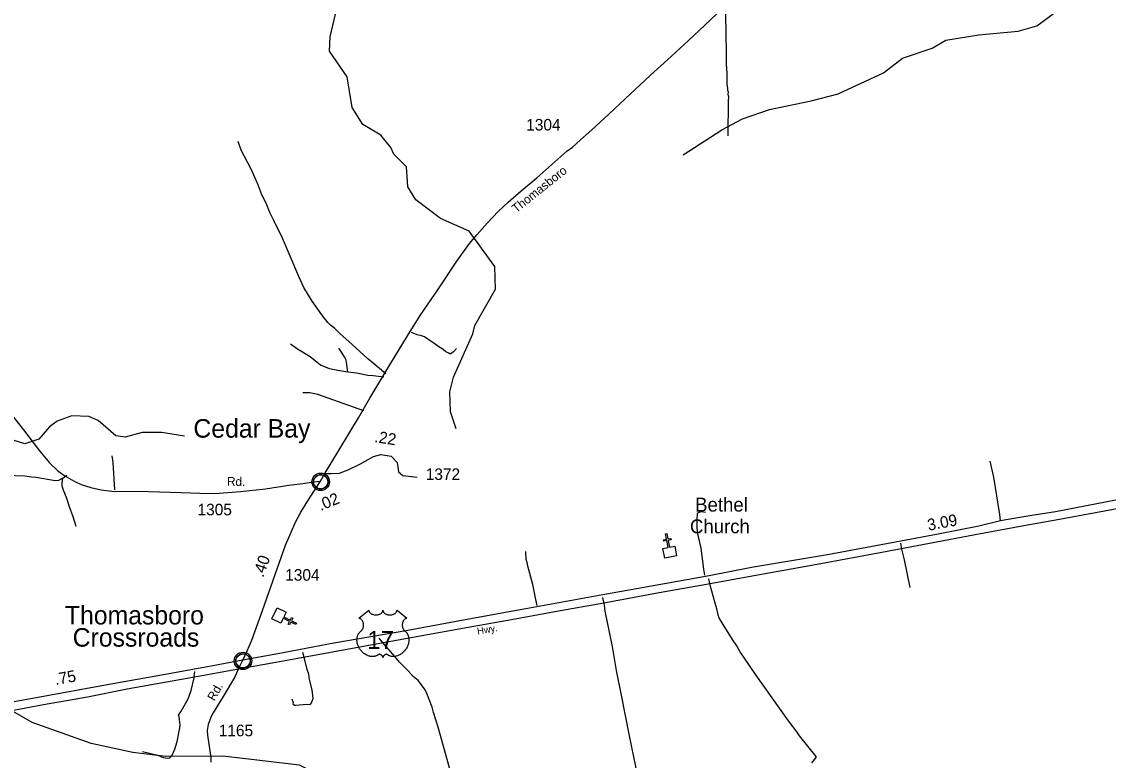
# Model space of a CAD drawing. Extents: x 2104537 to 2336408, y 34176 to 229611.
# Drawn here: x 2132514 to 2144249, y 67879 to 75855 of the extents above; entities that cross this region are included whole.
import ezdxf

# ---------------------------------------------------------------- set-up
doc = ezdxf.new("R2010")
doc.units = 0
for name, color, linetype in [('Exist Civil Demographics Community CELL', 7, 'Continuous'), ('Exist Civil Demographics Community Label', 7, 'Continuous'), ('Exist Cultural Church CELL', 7, 'Continuous'), ('Exist Cultural Church Label', 7, 'Continuous'), ('Exist Hydrographic Creek Single Shore', 7, 'Continuous'), ('Exist Hydrographic Misc Water Feature', 7, 'Continuous'), ('Exist Road Non-System Type 51', 7, 'Continuous'), ('Exist Road Primary US Divided Attributed', 7, 'Continuous'), ('Exist Road Primary US Label', 7, 'Continuous'), ('Exist Road Primary US Mileage Hundredths English Label', 7, 'Continuous'), ('Exist Road Primary US Shield CELL', 7, 'Continuous'), ('Exist Road Primary US Shield Number Label', 7, 'Continuous'), ('Exist Road Secondary Mileage Hundredths English Label', 7, 'Continuous'), ('Exist Road Secondary Type 51 Attributed', 7, 'Continuous'), ('Exist Road Secondary Type 51 Label', 7, 'Continuous'), ('Exist Road Secondary Type 51 Number Label', 7, 'Continuous')]:
    doc.layers.add(name, color=color, linetype=linetype)

msp = doc.modelspace()

# ---------------------------------------------------------------- linework, layer by layer
at = {"layer": 'Exist Civil Demographics Community CELL'}
for points in [[(2135666, 70899), (2135667, 70904), (2135669, 70911), (2135672, 70918), (2135674, 70924), (2135678, 70929), (2135682, 70935), (2135686, 70939), (2135690, 70944), (2135696, 70948), (2135701, 70952), (2135706, 70955), (2135711, 70957), (2135716, 70959), (2135722, 70961), (2135726, 70962), (2135731, 70963), (2135735, 70964), (2135742, 70964), (2135746, 70964), (2135752, 70964), (2135757, 70963), (2135762, 70962), (2135767, 70961), (2135772, 70959), (2135779, 70956), (2135785, 70952), (2135790, 70949), (2135795, 70945), (2135798, 70942), (2135802, 70937), (2135806, 70932), (2135809, 70928), (2135813, 70923), (2135815, 70918), (2135817, 70913), (2135819, 70908), (2135820, 70903), (2135821, 70897), (2135822, 70892), (2135822, 70886), (2135822, 70881), (2135821, 70875), (2135820, 70869), (2135818, 70863), (2135817, 70857), (2135814, 70852), (2135811, 70846), (2135808, 70841), (2135804, 70836), (2135800, 70832), (2135795, 70827), (2135790, 70822), (2135785, 70819), (2135781, 70817), (2135774, 70813), (2135767, 70811), (2135761, 70809), (2135754, 70808), (2135750, 70807), (2135745, 70807), (2135740, 70807), (2135735, 70808), (2135730, 70808), (2135724, 70810), (2135719, 70811), (2135714, 70813), (2135709, 70815), (2135705, 70817), (2135699, 70821), (2135693, 70825), (2135688, 70830), (2135684, 70835), (2135681, 70839), (2135678, 70843), (2135673, 70850), (2135672, 70853), (2135670, 70857), (2135667, 70866), (2135666, 70873), (2135665, 70878), (2135665, 70884), (2135665, 70889), (2135665, 70895)], [(2134826, 68964), (2134827, 68970), (2134829, 68976), (2134832, 68983), (2134835, 68989), (2134838, 68995), (2134842, 69000), (2134846, 69004), (2134850, 69009), (2134856, 69014), (2134861, 69017), (2134866, 69020), (2134871, 69023), (2134877, 69025), (2134882, 69027), (2134887, 69028), (2134892, 69029), (2134896, 69029), (2134902, 69030), (2134907, 69029), (2134912, 69029), (2134917, 69028), (2134922, 69027), (2134927, 69026), (2134932, 69024), (2134939, 69021), (2134945, 69018), (2134950, 69014), (2134955, 69010), (2134959, 69007), (2134963, 69003), (2134967, 68998), (2134970, 68993), (2134973, 68988), (2134975, 68983), (2134977, 68978), (2134979, 68973), (2134980, 68969), (2134981, 68962), (2134982, 68958), (2134982, 68952), (2134982, 68946), (2134981, 68940), (2134980, 68935), (2134979, 68929), (2134977, 68923), (2134975, 68918), (2134972, 68912), (2134968, 68906), (2134965, 68902), (2134961, 68897), (2134955, 68892), (2134950, 68888), (2134945, 68884), (2134941, 68882), (2134934, 68879), (2134927, 68876), (2134921, 68875), (2134914, 68873), (2134910, 68873), (2134905, 68873), (2134900, 68873), (2134896, 68873), (2134890, 68874), (2134884, 68875), (2134879, 68876), (2134874, 68878), (2134870, 68880), (2134866, 68882), (2134859, 68886), (2134853, 68891), (2134849, 68895), (2134844, 68900), (2134841, 68904), (2134838, 68908), (2134834, 68915), (2134832, 68919), (2134830, 68923), (2134828, 68931), (2134826, 68938), (2134826, 68943), (2134825, 68950), (2134825, 68954), (2134826, 68961)]]:
    msp.add_lwpolyline(points, close=True, dxfattribs=at)
for centre, radius in [((2135743, 70886), 94.3), ((2135743, 70886), 76.7), ((2134904, 68952), 94.3), ((2134904, 68952), 76.7)]:
    msp.add_circle(centre, radius, dxfattribs=at)
at = {"layer": 'Exist Cultural Church CELL'}
for points in [[(2139438, 70165), (2139494, 70176), (2139480, 70251), (2139448, 70244), (2139445, 70260), (2139477, 70266), (2139465, 70325), (2139481, 70328), (2139492, 70269), (2139524, 70275), (2139527, 70260), (2139495, 70254), (2139510, 70179), (2139567, 70190), (2139587, 70085), (2139459, 70060)], [(2135368, 69478), (2135343, 69427), (2135412, 69393), (2135426, 69422), (2135440, 69415), (2135426, 69386), (2135480, 69360), (2135473, 69345), (2135419, 69372), (2135405, 69343), (2135391, 69350), (2135405, 69379), (2135336, 69412), (2135311, 69361), (2135215, 69407), (2135272, 69525)]]:
    msp.add_lwpolyline(points, close=True, dxfattribs=at)
at = {"layer": 'Exist Hydrographic Creek Single Shore'}
msp.add_lwpolyline([(2138306, 67331), (2136389, 67398), (2135512, 67825), (2134687, 67923), (2134071, 67921), (2133712, 67961), (2133262, 68059), (2132627, 68287), (2131917, 68695), (2129839, 69601), (2128670, 70031), (2128420, 70088), (2127953, 70100)], dxfattribs=at)
at = {"layer": 'Exist Hydrographic Misc Water Feature'}
for points in [[(2137205, 71457), (2137146, 71642), (2137136, 71859), (2137177, 72015), (2137384, 72484), (2137408, 72575), (2137631, 72968), (2137622, 73211), (2137346, 73594), (2137037, 73731), (2136769, 73930), (2136685, 74072), (2136668, 74289), (2136534, 74423), (2136500, 74496), (2136391, 74629), (2136199, 74744), (2136081, 74927), (2136030, 75260), (2135837, 75536), (2135845, 75693), (2135943, 76111)], [(2139658, 74418), (2140074, 74686), (2140298, 74806), (2140589, 74906), (2141039, 74999), (2141330, 75075), (2141821, 75302), (2142028, 75462), (2142345, 75571), (2142494, 75656), (2142852, 75715), (2143277, 75753), (2143477, 75811), (2143859, 76096)], [(2134272, 71379), (2134022, 71420), (2133814, 71418), (2133631, 71369), (2133531, 71384), (2133338, 71548), (2133238, 71590), (2133055, 71600), (2132896, 71540), (2132813, 71480), (2132697, 71347), (2132548, 71298), (2131538, 71609)]]:
    msp.add_lwpolyline(points, dxfattribs=at)
at = {"layer": 'Exist Road Non-System Type 51'}
for p, q in [((2132956, 70924), (2133000, 70959)), ((2143086, 70465), (2143076, 70532)), ((2142020, 70157), (2142007, 70223)), ((2139890, 69877), (2139881, 69944)), ((2139930, 69839), (2139947, 69773)), ((2138080, 69549), (2138067, 69615)), ((2138805, 69570), (2138790, 69636)), ((2136424, 69138), (2136373, 69197)), ((2135568, 68978), (2135551, 69043))]:
    msp.add_line(p, q, dxfattribs=at)
for points in [[(2140144, 74622), (2140146, 75003), (2140150, 75039), (2140143, 75071), (2140146, 75095), (2140139, 75113), (2140139, 75139), (2140133, 75177), (2140131, 75295), (2140124, 75401), (2140126, 75517), (2140118, 75941), (2140103, 76003)], [(2136445, 72053), (2136288, 72187), (2136251, 72213), (2136082, 72370), (2135949, 72487), (2135891, 72545), (2135847, 72579), (2135821, 72605), (2135756, 72689), (2135650, 72838), (2135561, 72986), (2135505, 73103), (2135331, 73516), (2135238, 73710), (2135193, 73796), (2135153, 73896), (2135107, 73987), (2135062, 74101), (2134993, 74263), (2134885, 74468), (2134850, 74560)], [(2137208, 72325), (2137178, 72291), (2137142, 72266), (2137128, 72276), (2137094, 72290), (2137064, 72316), (2137008, 72352), (2136966, 72384), (2136924, 72407), (2136865, 72451), (2136831, 72463), (2136783, 72475), (2136725, 72498)], [(2136037, 72071), (2135927, 72087), (2135837, 72105), (2135741, 72146), (2135628, 72236), (2135492, 72319), (2135416, 72373)], [(2136037, 72071), (2136022, 72180), (2136017, 72199), (2136002, 72229), (2135974, 72277), (2135938, 72329)], [(2136425, 72015), (2136309, 72031), (2136251, 72034), (2136131, 72058), (2136037, 72071)], [(2136207, 71652), (2135712, 71830), (2135624, 71846), (2135548, 71848)], [(2133519, 70799), (2133502, 71095), (2133491, 71165)], [(2143076, 70532), (2143012, 70936), (2142973, 71108)], [(2132956, 70924), (2132911, 70902), (2132874, 70896), (2132668, 70933), (2132620, 70937), (2132548, 70947), (2132448, 70952), (2132398, 70962), (2132296, 70967)], [(2133103, 70405), (2133070, 70509), (2133030, 70617), (2133001, 70707), (2132965, 70796), (2132951, 70840), (2132951, 70870), (2132956, 70924)], [(2139881, 69944), (2139851, 70170), (2139814, 70340), (2139808, 70408), (2139808, 70484), (2139811, 70542), (2139816, 70552), (2139853, 70564), (2139899, 70559)], [(2138067, 69615), (2138057, 69669), (2138033, 69776), (2137980, 69974), (2137974, 70014), (2137962, 70046), (2137959, 70132)], [(2142109, 69744), (2142049, 70044), (2142020, 70157)], [(2139947, 69773), (2139998, 69579), (2140016, 69519), (2140032, 69449), (2140046, 69411), (2140087, 69344), (2140185, 69184), (2140242, 69104), (2140278, 69040), (2140316, 68980), (2140437, 68803), (2140793, 68305), (2140884, 68183), (2140910, 68143), (2141089, 67920), (2141089, 67908), (2141077, 67890), (2141043, 67850)], [(2139181, 67568), (2139148, 67812), (2139078, 68143), (2138990, 68583), (2138939, 68847), (2138894, 69106), (2138814, 69490), (2138808, 69554), (2138805, 69570)], [(2137237, 67409), (2137207, 67545), (2137132, 67797), (2137012, 68236), (2136961, 68394), (2136947, 68454), (2136890, 68600), (2136872, 68638), (2136854, 68666), (2136796, 68739), (2136743, 68783), (2136687, 68843), (2136595, 68940), (2136544, 69000), (2136426, 69135), (2136424, 69138)], [(2135430, 68541), (2135445, 68501), (2135441, 68489), (2135459, 68475), (2135469, 68475), (2135595, 68484), (2135617, 68482), (2135631, 68486), (2135643, 68500), (2135660, 68546), (2135650, 68640), (2135621, 68750), (2135613, 68810), (2135595, 68860), (2135568, 68978)], [(2133819, 67972), (2133983, 67935), (2134043, 67909), (2134091, 67903), (2134113, 67905), (2134139, 67934), (2134167, 68000), (2134191, 68080), (2134222, 68230), (2134224, 68260), (2134218, 68318), (2134213, 68352), (2134207, 68366), (2134235, 68410), (2134311, 68542), (2134342, 68634), (2134375, 68769)], [(2134375, 68769), (2134377, 68781), (2134382, 68839)]]:
    msp.add_lwpolyline(points, dxfattribs=at)
at = {"layer": 'Exist Road Primary US Divided Attributed'}
for points in [[(2134855, 68867), (2135219, 68931), (2135495, 68982), (2136205, 69110), (2136738, 69209), (2137336, 69315), (2137804, 69398), (2138271, 69484), (2138801, 69578), (2139397, 69689), (2139909, 69782), (2140442, 69878), (2141104, 69995), (2141802, 70128), (2142318, 70222), (2142812, 70316), (2143338, 70414), (2143683, 70477), (2144402, 70610), (2144891, 70701), (2145291, 70775), (2146032, 70915), (2146506, 71043)], [(2146506, 71043), (2146017, 70999), (2144894, 70791), (2144443, 70710), (2143677, 70561), (2143423, 70522), (2143227, 70489), (2143085, 70465), (2142849, 70407), (2142412, 70322), (2142010, 70246), (2141216, 70097), (2140395, 69960), (2139938, 69870), (2139354, 69766), (2138791, 69664), (2137959, 69515), (2137344, 69403), (2136685, 69282), (2135885, 69143), (2135278, 69027), (2134903, 68959)], [(2134903, 68959), (2134576, 68898), (2134084, 68810), (2133498, 68706), (2132630, 68547), (2132249, 68479), (2132053, 68443), (2131779, 68394), (2131697, 68376), (2131582, 68340), (2131493, 68304), (2131391, 68249), (2131287, 68186), (2131192, 68116), (2131077, 68023)], [(2131201, 67896), (2131308, 67980), (2131398, 68048), (2131482, 68102), (2131593, 68165), (2131695, 68209), (2131804, 68247), (2131926, 68290), (2132062, 68334), (2132172, 68366), (2132367, 68409), (2132749, 68481), (2133224, 68565), (2133651, 68651), (2134241, 68755), (2134678, 68835), (2134855, 68867)]]:
    msp.add_lwpolyline(points, dxfattribs=at)
at = {"layer": 'Exist Road Primary US Shield CELL'}
msp.add_lwpolyline([(2136263, 69500), (2136263, 69495), (2136264, 69490), (2136265, 69487), (2136267, 69482), (2136271, 69476), (2136277, 69470), (2136283, 69465), (2136287, 69462), (2136295, 69458), (2136303, 69455), (2136312, 69452), (2136321, 69450), (2136332, 69449), (2136342, 69449), (2136353, 69450), (2136365, 69452), (2136370, 69453), (2136377, 69456), (2136382, 69458), (2136389, 69461), (2136394, 69465), (2136398, 69468), (2136403, 69473), (2136408, 69479), (2136410, 69482), (2136411, 69485), (2136414, 69491), (2136414, 69494), (2136415, 69500), (2136415, 69495), (2136416, 69492), (2136416, 69489), (2136418, 69486), (2136420, 69481), (2136422, 69477), (2136427, 69472), (2136430, 69469), (2136433, 69467), (2136440, 69462), (2136448, 69458), (2136453, 69456), (2136457, 69454), (2136462, 69453), (2136468, 69451), (2136473, 69450), (2136479, 69449), (2136485, 69449), (2136489, 69449), (2136495, 69449), (2136501, 69449), (2136506, 69450), (2136512, 69451), (2136517, 69452), (2136523, 69454), (2136529, 69456), (2136534, 69458), (2136541, 69461), (2136546, 69465), (2136550, 69468), (2136555, 69472), (2136559, 69477), (2136562, 69481), (2136563, 69485), (2136565, 69489), (2136566, 69493), (2136567, 69497), (2136567, 69500), (2136673, 69415), (2136671, 69414), (2136665, 69411), (2136660, 69409), (2136653, 69404), (2136650, 69401), (2136647, 69398), (2136644, 69395), (2136641, 69392), (2136638, 69387), (2136635, 69383), (2136633, 69379), (2136631, 69374), (2136627, 69366), (2136626, 69360), (2136625, 69356), (2136624, 69346), (2136623, 69342), (2136623, 69337), (2136623, 69333), (2136624, 69328), (2136625, 69323), (2136625, 69319), (2136627, 69314), (2136629, 69308), (2136631, 69303), (2136636, 69293), (2136642, 69284), (2136647, 69279), (2136651, 69274), (2136658, 69269), (2136661, 69266), (2136665, 69261), (2136672, 69254), (2136675, 69250), (2136677, 69246), (2136680, 69242), (2136682, 69237), (2136684, 69233), (2136688, 69224), (2136691, 69215), (2136692, 69211), (2136694, 69200), (2136695, 69195), (2136696, 69185), (2136696, 69173), (2136695, 69161), (2136692, 69147), (2136691, 69139), (2136688, 69130), (2136685, 69121), (2136680, 69109), (2136676, 69101), (2136670, 69090), (2136667, 69084), (2136662, 69077), (2136656, 69070), (2136650, 69062), (2136642, 69053), (2136636, 69047), (2136627, 69039), (2136622, 69035), (2136615, 69030), (2136606, 69023), (2136596, 69018), (2136588, 69013), (2136580, 69010), (2136571, 69007), (2136555, 69002), (2136550, 69001), (2136543, 69000), (2136536, 68999), (2136530, 68999), (2136522, 68999), (2136514, 69000), (2136506, 69001), (2136498, 69003), (2136489, 69005), (2136482, 69008), (2136474, 69012), (2136461, 69020), (2136457, 69022), (2136455, 69023), (2136450, 69023), (2136445, 69022), (2136440, 69020), (2136437, 69018), (2136433, 69016), (2136430, 69014), (2136427, 69010), (2136424, 69007), (2136422, 69005), (2136418, 68999), (2136417, 68996), (2136416, 68993), (2136415, 68987), (2136413, 68994), (2136411, 68999), (2136409, 69002), (2136406, 69006), (2136403, 69010), (2136399, 69013), (2136395, 69016), (2136391, 69019), (2136388, 69021), (2136384, 69022), (2136381, 69023), (2136377, 69023), (2136375, 69023), (2136371, 69022), (2136367, 69019), (2136362, 69016), (2136357, 69013), (2136351, 69009), (2136347, 69007), (2136342, 69005), (2136336, 69003), (2136329, 69002), (2136322, 69000), (2136316, 68999), (2136310, 68999), (2136304, 68999), (2136298, 68999), (2136293, 68999), (2136286, 69000), (2136278, 69001), (2136272, 69002), (2136265, 69004), (2136257, 69007), (2136250, 69009), (2136240, 69014), (2136233, 69017), (2136223, 69023), (2136210, 69032), (2136201, 69039), (2136194, 69046), (2136184, 69056), (2136178, 69063), (2136169, 69075), (2136163, 69083), (2136159, 69090), (2136153, 69100), (2136150, 69107), (2136146, 69116), (2136143, 69125), (2136140, 69133), (2136139, 69138), (2136137, 69147), (2136136, 69154), (2136135, 69162), (2136134, 69172), (2136134, 69180), (2136134, 69188), (2136135, 69196), (2136136, 69205), (2136138, 69212), (2136139, 69218), (2136142, 69225), (2136145, 69232), (2136148, 69239), (2136152, 69245), (2136156, 69251), (2136160, 69256), (2136165, 69262), (2136171, 69268), (2136176, 69272), (2136182, 69278), (2136185, 69282), (2136189, 69287), (2136192, 69291), (2136195, 69296), (2136198, 69302), (2136200, 69306), (2136202, 69314), (2136204, 69319), (2136205, 69325), (2136206, 69331), (2136206, 69339), (2136206, 69345), (2136205, 69352), (2136204, 69359), (2136202, 69366), (2136199, 69373), (2136197, 69378), (2136193, 69385), (2136188, 69391), (2136184, 69396), (2136179, 69401), (2136174, 69405), (2136170, 69408), (2136165, 69411), (2136160, 69414), (2136156, 69415)], close=True, dxfattribs=at)
at = {"layer": 'Exist Road Secondary Type 51 Attributed'}
for points in [[(2135788, 70977), (2135943, 71231), (2136150, 71578), (2136275, 71790), (2136489, 72150), (2136679, 72463), (2136817, 72681), (2137016, 72972), (2137214, 73270), (2137351, 73460), (2137430, 73552), (2137543, 73683), (2137661, 73804), (2137767, 73907), (2137908, 74027), (2138076, 74170), (2138402, 74456), (2138462, 74500), (2138550, 74579), (2138672, 74686), (2138853, 74856), (2139031, 75022), (2139306, 75277), (2139527, 75481), (2139714, 75652), (2139890, 75816), (2140085, 76001)], [(2132344, 71684), (2132534, 71446), (2132707, 71221), (2132813, 71090), (2132904, 71004), (2132981, 70951), (2133079, 70893), (2133156, 70858), (2133260, 70824), (2133373, 70798), (2133488, 70786), (2133883, 70781), (2134237, 70769), (2134438, 70762), (2134599, 70761), (2134741, 70769), (2134877, 70780), (2135145, 70810), (2135399, 70850), (2135551, 70869), (2135663, 70886), (2135739, 70894)], [(2135788, 70977), (2135858, 70976), (2135947, 70981), (2136046, 71018), (2136167, 71077), (2136312, 71161), (2136393, 71181), (2136505, 71164), (2136567, 71094), (2136584, 70994), (2136630, 70953), (2136786, 70937)], [(2134903, 68959), (2134947, 69059), (2134999, 69177), (2135113, 69498), (2135361, 70203), (2135422, 70344), (2135471, 70450), (2135529, 70559), (2135602, 70681), (2135739, 70894)], [(2135739, 70894), (2135788, 70977)], [(2134855, 68867), (2134903, 68959)], [(2134855, 68867), (2134810, 68774), (2134691, 68566), (2134583, 68390), (2134559, 68351), (2134528, 68265), (2134516, 68199), (2134520, 68149), (2134555, 67909), (2134557, 67858)]]:
    msp.add_lwpolyline(points, dxfattribs=at)

# ---------------------------------------------------------------- texts
at = {"layer": 'Exist Civil Demographics Community Label'}
for s, p in [('Cedar Bay', (2134368, 71363)), ('Thomasboro', (2132980, 69346)), ('Crossroads', (2133064, 69106))]:
    msp.add_text(s, height=200, dxfattribs=at).set_placement(p)
at = {"layer": 'Exist Cultural Church Label'}
for s, p in [('Bethel', (2139787, 70565)), ('Church', (2139731, 70330))]:
    msp.add_text(s, height=150, dxfattribs=at).set_placement(p)
at = {"layer": 'Exist Road Primary US Label'}
msp.add_text('Hwy.', height=75, rotation=10.3701, dxfattribs=at).set_placement((2137439, 69235))
at = {"layer": 'Exist Road Primary US Mileage Hundredths English Label'}
for s, rotation, p in [('3.09', 10.642, (2142307, 70357)), ('.75', 10.4044, (2132880, 68690))]:
    msp.add_text(s, height=125, rotation=rotation, dxfattribs=at).set_placement(p)
at = {"layer": 'Exist Road Primary US Shield Number Label'}
msp.add_text('17', height=195, dxfattribs=at).set_placement((2136245, 69081))
at = {"layer": 'Exist Road Secondary Mileage Hundredths English Label'}
for s, rotation, p in [('.22', 351.0654, (2136318, 71316)), ('.02', 22.634, (2135743, 70570)), ('.40', 70.6562, (2135122, 69846))]:
    msp.add_text(s, height=125, rotation=rotation, dxfattribs=at).set_placement(p)
at = {"layer": 'Exist Road Secondary Type 51 Label'}
for s, rotation, p in [('Thomasboro', 38.6804, (2137855, 73785)), ('Rd.', 358.773, (2134730, 70844)), ('Rd.', 60.6368, (2134595, 68512))]:
    msp.add_text(s, height=95, rotation=rotation, dxfattribs=at).set_placement(p)
at = {"layer": 'Exist Road Secondary Type 51 Number Label'}
for s, p in [('1304', (2137962, 74680)), ('1372', (2136877, 70906)), ('1305', (2134412, 70524)), ('1304', (2135359, 69818)), ('1165', (2134641, 68138))]:
    msp.add_text(s, height=125, dxfattribs=at).set_placement(p)

doc.saveas('drawing.dxf')
